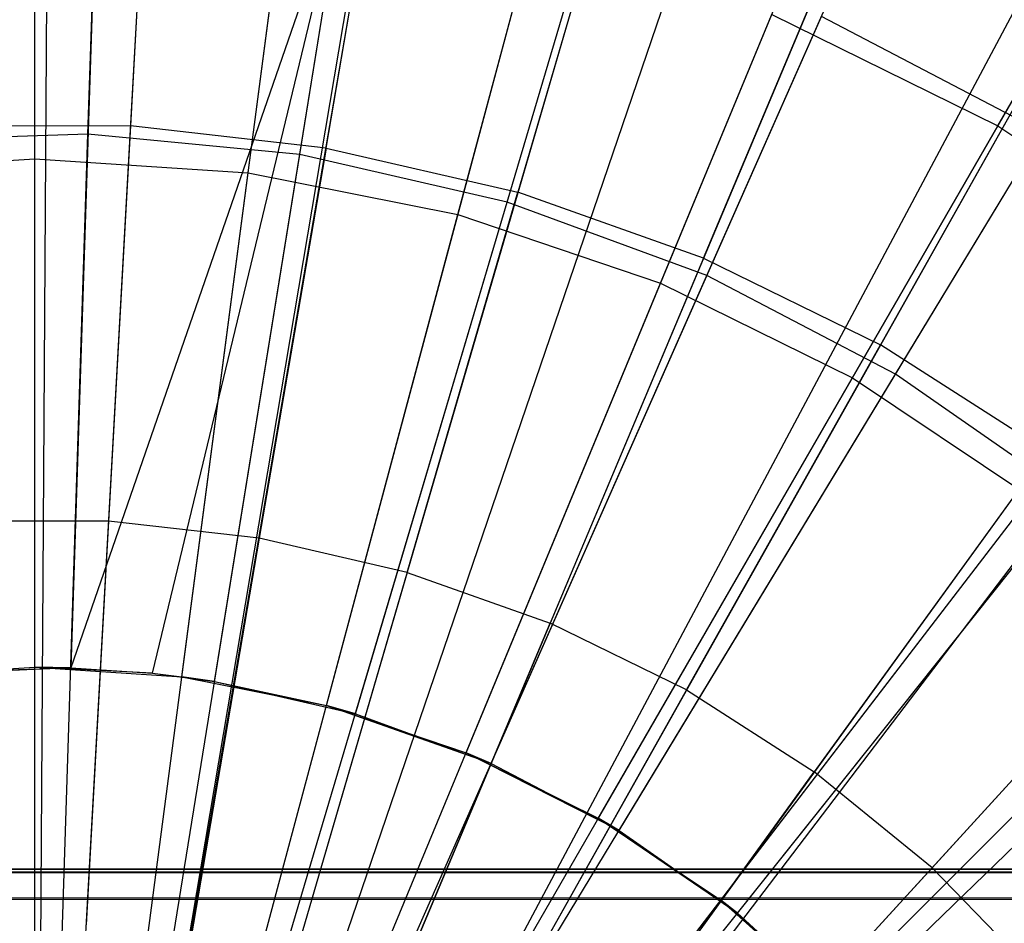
# Model space of a CAD drawing. Extents: x 0.2 to 40.1, y -6.7 to 6.7.
# Tile 504 of 516: x 37.686 to 38.03, y 3.712 to 4.028. Entities that reach past the tile are written whole.
import ezdxf

# ---------------------------------------------------------------- set-up
doc = ezdxf.new("R2010")
doc.units = 0
doc.header["$MEASUREMENT"] = 0
doc.layers.get('0').update_dxf_attribs({"color": 13, "linetype": 'CONTINUOUS'})

# ---------------------------------------------------------------- blocks, each defined once
blk = doc.blocks.new('SNOWBALL_XIV_PM3_STL')
at = {"color": 0}
for p, q in [((37.69706, 4.27522, 17.39542), (37.69257, 3.56854, 17.61196)), ((37.69706, 4.27522, 17.39542), (37.69257, 3.56854, 17.61196)), ((37.7405, 4.27388, 17.39542), (37.70135, 3.56827, 17.61196)), ((37.7405, 4.27388, 17.39542), (37.70135, 3.56827, 17.61196)), ((37.83908, 4.26285, 17.39542), (37.72129, 3.56604, 17.61196)), ((37.83908, 4.26285, 17.39542), (37.72129, 3.56604, 17.61196)), ((37.841, 4.26252, 17.39542), (37.72129, 3.56604, 17.61196)), ((37.841, 4.26252, 17.39542), (37.72129, 3.56604, 17.61196)), ((37.93955, 4.23978, 17.39542), (37.7416, 3.56137, 17.61196)), ((37.93955, 4.23978, 17.39542), (37.7416, 3.56137, 17.61196)), ((37.97728, 4.22785, 17.39542), (37.74923, 3.55896, 17.61196)), ((37.97728, 4.22785, 17.39542), (37.74923, 3.55896, 17.61196)), ((38.03487, 4.20595, 17.39542), (37.76088, 3.55453, 17.61196)), ((38.03487, 4.20595, 17.39542), (37.76088, 3.55453, 17.61196)), ((38.10807, 4.17114, 17.39542), (37.77568, 3.54749, 17.61196)), ((38.10807, 4.17114, 17.39542), (37.77568, 3.54749, 17.61196)), ((38.12571, 4.16148, 17.39542), (37.77925, 3.54554, 17.61196)), ((38.12571, 4.16148, 17.39542), (37.77925, 3.54554, 17.61196)), ((37.73227, 4.12558, 17.45998), (37.72478, 3.9905, 17.50945)), ((37.73227, 4.12558, 17.45998), (37.72478, 3.9905, 17.50945)), ((37.79308, 3.98278, 17.50945), (37.81592, 4.11613, 17.45998)), ((37.79308, 3.98278, 17.50945), (37.81592, 4.11613, 17.45998)), ((38.21089, 4.10694, 17.39542), (37.79647, 3.53451, 17.61196)), ((38.21089, 4.10694, 17.39542), (37.79647, 3.53451, 17.61196)), ((37.89795, 4.0972, 17.45998), (37.86005, 3.96733, 17.50945)), ((37.89795, 4.0972, 17.45998), (37.86005, 3.96733, 17.50945)), ((38.22807, 4.09418, 17.39542), (37.79995, 3.53193, 17.61196)), ((38.22807, 4.09418, 17.39542), (37.79995, 3.53193, 17.61196)), ((37.92483, 3.94434, 17.50945), (37.97729, 4.06905, 17.45998)), ((37.92483, 3.94434, 17.50945), (37.97729, 4.06905, 17.45998)), ((38.28929, 4.04305, 17.39542), (37.81233, 3.52159, 17.61196)), ((38.28929, 4.04305, 17.39542), (37.81233, 3.52159, 17.61196)), ((38.05289, 4.03203, 17.45998), (37.98657, 3.91411, 17.50945)), ((38.05289, 4.03203, 17.45998), (37.98657, 3.91411, 17.50945)), ((37.72478, 3.9905, 17.50945), (37.65604, 3.99038, 17.50945)), ((37.72478, 3.9905, 17.50945), (37.65604, 3.99038, 17.50945)), ((37.72478, 3.9905, 17.50945), (37.71713, 3.85265, 17.55129)), ((37.72478, 3.9905, 17.50945), (37.71713, 3.85265, 17.55129)), ((37.79308, 3.98278, 17.50945), (37.72478, 3.9905, 17.50945)), ((37.79308, 3.98278, 17.50945), (37.72478, 3.9905, 17.50945)), ((37.79308, 3.98278, 17.50945), (37.76977, 3.8467, 17.55129)), ((37.79308, 3.98278, 17.50945), (37.76977, 3.8467, 17.55129)), ((37.79308, 3.98278, 17.50945), (37.86005, 3.96733, 17.50945)), ((37.79308, 3.98278, 17.50945), (37.86005, 3.96733, 17.50945)), ((37.82138, 3.83479, 17.55129), (37.86005, 3.96733, 17.50945)), ((37.82138, 3.83479, 17.55129), (37.86005, 3.96733, 17.50945)), ((37.92483, 3.94434, 17.50945), (37.86005, 3.96733, 17.50945)), ((37.92483, 3.94434, 17.50945), (37.86005, 3.96733, 17.50945)), ((37.92483, 3.94434, 17.50945), (37.87131, 3.81708, 17.55129)), ((37.92483, 3.94434, 17.50945), (37.87131, 3.81708, 17.55129)), ((37.92483, 3.94434, 17.50945), (37.98657, 3.91411, 17.50945)), ((37.92483, 3.94434, 17.50945), (37.98657, 3.91411, 17.50945)), ((37.91888, 3.79378, 17.55129), (37.98657, 3.91411, 17.50945)), ((37.91888, 3.79378, 17.55129), (37.98657, 3.91411, 17.50945)), ((38.04446, 3.87705, 17.50945), (37.98657, 3.91411, 17.50945)), ((38.04446, 3.87705, 17.50945), (37.98657, 3.91411, 17.50945)), ((38.04446, 3.87705, 17.50945), (37.96349, 3.76522, 17.55129)), ((38.04446, 3.87705, 17.50945), (37.96349, 3.76522, 17.55129)), ((37.71713, 3.85265, 17.55129), (37.66416, 3.85256, 17.55129)), ((37.71713, 3.85265, 17.55129), (37.66416, 3.85256, 17.55129)), ((37.71713, 3.85265, 17.55129), (37.70931, 3.71181, 17.5855)), ((37.71713, 3.85265, 17.55129), (37.70931, 3.71181, 17.5855)), ((37.76977, 3.8467, 17.55129), (37.71713, 3.85265, 17.55129)), ((37.76977, 3.8467, 17.55129), (37.71713, 3.85265, 17.55129)), ((37.76977, 3.8467, 17.55129), (37.74595, 3.70767, 17.5855)), ((37.76977, 3.8467, 17.55129), (37.74595, 3.70767, 17.5855)), ((37.82138, 3.83479, 17.55129), (37.76977, 3.8467, 17.55129)), ((37.82138, 3.83479, 17.55129), (37.76977, 3.8467, 17.55129)), ((37.82138, 3.83479, 17.55129), (37.78187, 3.69938, 17.5855)), ((37.82138, 3.83479, 17.55129), (37.78187, 3.69938, 17.5855)), ((37.82138, 3.83479, 17.55129), (37.87131, 3.81708, 17.55129)), ((37.82138, 3.83479, 17.55129), (37.87131, 3.81708, 17.55129)), ((38.09774, 3.83363, 17.50945), (38.00456, 3.73176, 17.55129)), ((38.09774, 3.83363, 17.50945), (38.00456, 3.73176, 17.55129)), ((37.81661, 3.68705, 17.5855), (37.87131, 3.81708, 17.55129)), ((37.81661, 3.68705, 17.5855), (37.87131, 3.81708, 17.55129)), ((37.91888, 3.79378, 17.55129), (37.87131, 3.81708, 17.55129)), ((37.91888, 3.79378, 17.55129), (37.87131, 3.81708, 17.55129)), ((37.91888, 3.79378, 17.55129), (37.84972, 3.67084, 17.5855)), ((37.91888, 3.79378, 17.55129), (37.84972, 3.67084, 17.5855)), ((37.91888, 3.79378, 17.55129), (37.96349, 3.76522, 17.55129)), ((37.91888, 3.79378, 17.55129), (37.96349, 3.76522, 17.55129)), ((37.88077, 3.65096, 17.5855), (37.96349, 3.76522, 17.55129)), ((37.88077, 3.65096, 17.5855), (37.96349, 3.76522, 17.55129)), ((38.00456, 3.73176, 17.55129), (37.96349, 3.76522, 17.55129)), ((38.00456, 3.73176, 17.55129), (37.96349, 3.76522, 17.55129)), ((39.42879, 3.73129, 51.61956), (0.85168, 3.73129, 51.61956)), ((0.85168, 3.73129, 51.61956), (39.42499, 3.73025, 51.63235)), ((0.85168, 3.73129, 51.61956), (39.42499, 3.73025, 51.63235)), ((0.85168, 3.73129, 50.9109), (39.42879, 3.73129, 50.9109)), ((0.85168, 3.73129, 50.9109), (39.42879, 3.73129, 50.9109)), ((39.42879, 3.73129, 51.61956), (0.85168, 3.73129, 51.61956)), ((0.85988, 3.72647, 51.6467), (39.42499, 3.73025, 51.63235)), ((0.85988, 3.72647, 51.6467), (39.42499, 3.73025, 51.63235)), ((38.00456, 3.73176, 17.55129), (37.90935, 3.62767, 17.5855)), ((38.00456, 3.73176, 17.55129), (37.90935, 3.62767, 17.5855)), ((38.04154, 3.69383, 17.55129), (38.00456, 3.73176, 17.55129)), ((38.04154, 3.69383, 17.55129), (38.00456, 3.73176, 17.55129)), ((0.85988, 3.72647, 51.6467), (39.4168, 3.72107, 51.65835)), ((0.85988, 3.72647, 51.6467), (39.4168, 3.72107, 51.65835)), ((0.86808, 3.71258, 51.67051), (39.4168, 3.72107, 51.65835)), ((0.86808, 3.71258, 51.67051), (39.4168, 3.72107, 51.65835))]:
    blk.add_line(p, q, dxfattribs=at)
blk = doc.blocks.new('GRUPUJ_1')
at = {"color": 0}
for p, q in [((37.50383, 10.64725, 12.37717), (37.51276, 10.92573, 12.46637)), ((37.50383, 10.64725, 12.37717), (37.51276, 10.92573, 12.46637)), ((37.57774, 10.64012, 12.37717), (37.62221, 10.91518, 12.46637)), ((37.57774, 10.64012, 12.37717), (37.62221, 10.91518, 12.46637)), ((37.48525, 10.6387, 12.44383), (37.48525, 10.91029, 12.5461)), ((37.48525, 10.6387, 12.44383), (37.48525, 10.91029, 12.5461)), ((37.55974, 10.63382, 12.44383), (37.59519, 10.90309, 12.5461)), ((37.55974, 10.63382, 12.44383), (37.59519, 10.90309, 12.5461)), ((37.65014, 10.62359, 12.37717), (37.72942, 10.89071, 12.46637)), ((37.65014, 10.62359, 12.37717), (37.72942, 10.89071, 12.46637)), ((37.63295, 10.61926, 12.44383), (37.70325, 10.88159, 12.5461)), ((37.63295, 10.61926, 12.44383), (37.70325, 10.88159, 12.5461)), ((37.82134, 10.65014, 16.85159), (37.95463, 10.88102, 16.73693)), ((37.82134, 10.65014, 16.85159), (37.95463, 10.88102, 16.73693)), ((37.71983, 10.59795, 12.37717), (37.83262, 10.85273, 12.46637)), ((37.71983, 10.59795, 12.37717), (37.83262, 10.85273, 12.46637)), ((37.70364, 10.59526, 12.44383), (37.80757, 10.84618, 12.5461)), ((37.70364, 10.59526, 12.44383), (37.80757, 10.84618, 12.5461)), ((37.78567, 10.5636, 12.37717), (37.93011, 10.80187, 12.46637)), ((37.78567, 10.5636, 12.37717), (37.93011, 10.80187, 12.46637)), ((37.77059, 10.56225, 12.44383), (37.90638, 10.79745, 12.5461)), ((37.77059, 10.56225, 12.44383), (37.90638, 10.79745, 12.5461)), ((37.50699, 10.74594, 16.92993), (37.49786, 10.46118, 16.99641)), ((37.50699, 10.74594, 16.92993), (37.49786, 10.46118, 16.99641)), ((37.48525, 10.46139, 16.9321), (37.48525, 10.7402, 16.85159)), ((37.48525, 10.46139, 16.9321), (37.48525, 10.7402, 16.85159)), ((37.5935, 10.73759, 16.92993), (37.49786, 10.46118, 16.99641)), ((37.5935, 10.73759, 16.92993), (37.49786, 10.46118, 16.99641)), ((37.52637, 10.45923, 16.99641), (37.5935, 10.73759, 16.92993)), ((37.52637, 10.45923, 16.99641), (37.5935, 10.73759, 16.92993)), ((37.54803, 10.45634, 16.99641), (37.5935, 10.73759, 16.92993)), ((37.54803, 10.45634, 16.99641), (37.5935, 10.73759, 16.92993)), ((37.5366, 10.45802, 16.9321), (37.57299, 10.73445, 16.85159)), ((37.5366, 10.45802, 16.9321), (37.57299, 10.73445, 16.85159)), ((37.59717, 10.44513, 16.99641), (37.67824, 10.71825, 16.92993)), ((37.59717, 10.44513, 16.99641), (37.67824, 10.71825, 16.92993)), ((37.58706, 10.44798, 16.9321), (37.65922, 10.71729, 16.85159)), ((37.58706, 10.44798, 16.9321), (37.65922, 10.71729, 16.85159)), ((37.63578, 10.43144, 16.9321), (37.74248, 10.68903, 16.85159)), ((37.63578, 10.43144, 16.9321), (37.74248, 10.68903, 16.85159)), ((37.64448, 10.42772, 16.99641), (37.7598, 10.68824, 16.92993)), ((37.64448, 10.42772, 16.99641), (37.7598, 10.68824, 16.92993)), ((37.74248, 10.68903, 16.85159), (37.82134, 10.65014, 16.85159)), ((37.74248, 10.68903, 16.85159), (37.82134, 10.65014, 16.85159)), ((37.83686, 10.64804, 16.92993), (37.7598, 10.68824, 16.92993)), ((37.83686, 10.64804, 16.92993), (37.7598, 10.68824, 16.92993)), ((37.68193, 10.40869, 16.9321), (37.82134, 10.65014, 16.85159)), ((37.68193, 10.40869, 16.9321), (37.82134, 10.65014, 16.85159)), ((37.82134, 10.65014, 16.85159), (37.89444, 10.6013, 16.85159)), ((37.82134, 10.65014, 16.85159), (37.89444, 10.6013, 16.85159)), ((37.50383, 10.64725, 12.37717), (37.42961, 10.64487, 12.37717)), ((37.50383, 10.64725, 12.37717), (37.42961, 10.64487, 12.37717)), ((37.49461, 10.35988, 12.3231), (37.50383, 10.64725, 12.37717)), ((37.49461, 10.35988, 12.3231), (37.50383, 10.64725, 12.37717)), ((37.57774, 10.64012, 12.37717), (37.50383, 10.64725, 12.37717)), ((37.57774, 10.64012, 12.37717), (37.50383, 10.64725, 12.37717)), ((37.68916, 10.40441, 16.99641), (37.83686, 10.64804, 16.92993)), ((37.68916, 10.40441, 16.99641), (37.83686, 10.64804, 16.92993)), ((37.53185, 10.35629, 12.3231), (37.57774, 10.64012, 12.37717)), ((37.53185, 10.35629, 12.3231), (37.57774, 10.64012, 12.37717)), ((37.65014, 10.62359, 12.37717), (37.57774, 10.64012, 12.37717)), ((37.65014, 10.62359, 12.37717), (37.57774, 10.64012, 12.37717)), ((37.41076, 10.63382, 12.44383), (37.48525, 10.6387, 12.44383)), ((37.41076, 10.63382, 12.44383), (37.48525, 10.6387, 12.44383)), ((37.48525, 10.35648, 12.37624), (37.48525, 10.6387, 12.44383)), ((37.48525, 10.35648, 12.37624), (37.48525, 10.6387, 12.44383)), ((37.48525, 10.6387, 12.44383), (37.55974, 10.63382, 12.44383)), ((37.48525, 10.6387, 12.44383), (37.55974, 10.63382, 12.44383)), ((37.5229, 10.35401, 12.37624), (37.55974, 10.63382, 12.44383)), ((37.5229, 10.35401, 12.37624), (37.55974, 10.63382, 12.44383)), ((37.55974, 10.63382, 12.44383), (37.63295, 10.61926, 12.44383)), ((37.55974, 10.63382, 12.44383), (37.63295, 10.61926, 12.44383)), ((37.56833, 10.34796, 12.3231), (37.65014, 10.62359, 12.37717)), ((37.56833, 10.34796, 12.3231), (37.65014, 10.62359, 12.37717)), ((37.71983, 10.59795, 12.37717), (37.65014, 10.62359, 12.37717)), ((37.71983, 10.59795, 12.37717), (37.65014, 10.62359, 12.37717)), ((37.55991, 10.34665, 12.37624), (37.63295, 10.61926, 12.44383)), ((37.55991, 10.34665, 12.37624), (37.63295, 10.61926, 12.44383)), ((37.63295, 10.61926, 12.44383), (37.70364, 10.59526, 12.44383)), ((37.63295, 10.61926, 12.44383), (37.70364, 10.59526, 12.44383)), ((37.72471, 10.3801, 16.9321), (37.89444, 10.6013, 16.85159)), ((37.72471, 10.3801, 16.9321), (37.89444, 10.6013, 16.85159)), ((37.60345, 10.33504, 12.3231), (37.71983, 10.59795, 12.37717)), ((37.60345, 10.33504, 12.3231), (37.71983, 10.59795, 12.37717)), ((37.78567, 10.5636, 12.37717), (37.71983, 10.59795, 12.37717)), ((37.78567, 10.5636, 12.37717), (37.71983, 10.59795, 12.37717)), ((37.73051, 10.37557, 16.99641), (37.90814, 10.59831, 16.92993)), ((37.73051, 10.37557, 16.99641), (37.90814, 10.59831, 16.92993)), ((37.59564, 10.33452, 12.37624), (37.70364, 10.59526, 12.44383)), ((37.59564, 10.33452, 12.37624), (37.70364, 10.59526, 12.44383)), ((37.70364, 10.59526, 12.44383), (37.77059, 10.56225, 12.44383)), ((37.70364, 10.59526, 12.44383), (37.77059, 10.56225, 12.44383)), ((37.63662, 10.31773, 12.3231), (37.78567, 10.5636, 12.37717)), ((37.63662, 10.31773, 12.3231), (37.78567, 10.5636, 12.37717)), ((37.84658, 10.52111, 12.37717), (37.78567, 10.5636, 12.37717)), ((37.84658, 10.52111, 12.37717), (37.78567, 10.5636, 12.37717)), ((37.62948, 10.31784, 12.37624), (37.77059, 10.56225, 12.44383)), ((37.62948, 10.31784, 12.37624), (37.77059, 10.56225, 12.44383)), ((37.77059, 10.56225, 12.44383), (37.83265, 10.52078, 12.44383)), ((37.77059, 10.56225, 12.44383), (37.83265, 10.52078, 12.44383)), ((37.7634, 10.34617, 16.9321), (37.96055, 10.54332, 16.85159)), ((37.7634, 10.34617, 16.9321), (37.96055, 10.54332, 16.85159)), ((37.76782, 10.34168, 16.99641), (37.97248, 10.53988, 16.92993)), ((37.76782, 10.34168, 16.99641), (37.97248, 10.53988, 16.92993)), ((37.66085, 10.29687, 12.37624), (37.83265, 10.52078, 12.44383)), ((37.66085, 10.29687, 12.37624), (37.83265, 10.52078, 12.44383)), ((37.66731, 10.29632, 12.3231), (37.84658, 10.52111, 12.37717)), ((37.66731, 10.29632, 12.3231), (37.84658, 10.52111, 12.37717)), ((37.68922, 10.272, 12.37624), (37.88878, 10.47156, 12.44383)), ((37.68922, 10.272, 12.37624), (37.88878, 10.47156, 12.44383)), ((37.69501, 10.27117, 12.3231), (37.90155, 10.47119, 12.37717)), ((37.69501, 10.27117, 12.3231), (37.90155, 10.47119, 12.37717)), ((37.43391, 10.45802, 16.9321), (37.48525, 10.46139, 16.9321)), ((37.43391, 10.45802, 16.9321), (37.48525, 10.46139, 16.9321)), ((37.49786, 10.46118, 16.99641), (37.43391, 10.45802, 16.9321)), ((37.49786, 10.46118, 16.99641), (37.43391, 10.45802, 16.9321)), ((37.44748, 10.45957, 16.99641), (37.49786, 10.46118, 16.99641)), ((37.44748, 10.45957, 16.99641), (37.49786, 10.46118, 16.99641)), ((37.48525, 10.46139, 16.9321), (37.5366, 10.45802, 16.9321)), ((37.49786, 10.46118, 16.99641), (37.48525, 10.46139, 16.9321)), ((37.52637, 10.45923, 16.99641), (37.48525, 10.46139, 16.9321)), ((37.48525, 10.46139, 16.9321), (37.5366, 10.45802, 16.9321)), ((37.52637, 10.45923, 16.99641), (37.48525, 10.46139, 16.9321)), ((37.49786, 10.46118, 16.99641), (37.48525, 10.46139, 16.9321)), ((37.49786, 10.46118, 16.99641), (37.52637, 10.45923, 16.99641)), ((37.49786, 10.46118, 16.99641), (37.52637, 10.45923, 16.99641)), ((37.52637, 10.45923, 16.99641), (37.54803, 10.45634, 16.99641)), ((37.52637, 10.45923, 16.99641), (37.5366, 10.45802, 16.9321)), ((37.52637, 10.45923, 16.99641), (37.54803, 10.45634, 16.99641)), ((37.52637, 10.45923, 16.99641), (37.5366, 10.45802, 16.9321)), ((37.5366, 10.45802, 16.9321), (37.58706, 10.44798, 16.9321)), ((37.54803, 10.45634, 16.99641), (37.5366, 10.45802, 16.9321)), ((37.5366, 10.45802, 16.9321), (37.58706, 10.44798, 16.9321)), ((37.54803, 10.45634, 16.99641), (37.5366, 10.45802, 16.9321)), ((37.54803, 10.45634, 16.99641), (37.59717, 10.44513, 16.99641)), ((37.54803, 10.45634, 16.99641), (37.58706, 10.44798, 16.9321)), ((37.54803, 10.45634, 16.99641), (37.59717, 10.44513, 16.99641)), ((37.54803, 10.45634, 16.99641), (37.58706, 10.44798, 16.9321)), ((37.58706, 10.44798, 16.9321), (37.63578, 10.43144, 16.9321)), ((37.59717, 10.44513, 16.99641), (37.58706, 10.44798, 16.9321)), ((37.64448, 10.42772, 16.99641), (37.58706, 10.44798, 16.9321)), ((37.64448, 10.42772, 16.99641), (37.58706, 10.44798, 16.9321)), ((37.58706, 10.44798, 16.9321), (37.63578, 10.43144, 16.9321)), ((37.59717, 10.44513, 16.99641), (37.58706, 10.44798, 16.9321)), ((37.59717, 10.44513, 16.99641), (37.64448, 10.42772, 16.99641)), ((37.59717, 10.44513, 16.99641), (37.64448, 10.42772, 16.99641)), ((37.63578, 10.43144, 16.9321), (37.68193, 10.40869, 16.9321)), ((37.64448, 10.42772, 16.99641), (37.63578, 10.43144, 16.9321)), ((37.68916, 10.40441, 16.99641), (37.63578, 10.43144, 16.9321)), ((37.63578, 10.43144, 16.9321), (37.68193, 10.40869, 16.9321)), ((37.68916, 10.40441, 16.99641), (37.63578, 10.43144, 16.9321)), ((37.64448, 10.42772, 16.99641), (37.63578, 10.43144, 16.9321)), ((37.64448, 10.42772, 16.99641), (37.68916, 10.40441, 16.99641)), ((37.64448, 10.42772, 16.99641), (37.68916, 10.40441, 16.99641)), ((37.68193, 10.40869, 16.9321), (37.72471, 10.3801, 16.9321)), ((37.73051, 10.37557, 16.99641), (37.68193, 10.40869, 16.9321)), ((37.68193, 10.40869, 16.9321), (37.72471, 10.3801, 16.9321)), ((37.73051, 10.37557, 16.99641), (37.68193, 10.40869, 16.9321)), ((37.68916, 10.40441, 16.99641), (37.68193, 10.40869, 16.9321)), ((37.68916, 10.40441, 16.99641), (37.68193, 10.40869, 16.9321)), ((37.68916, 10.40441, 16.99641), (37.73051, 10.37557, 16.99641)), ((37.68916, 10.40441, 16.99641), (37.73051, 10.37557, 16.99641)), ((37.72471, 10.3801, 16.9321), (37.7634, 10.34617, 16.9321)), ((37.73051, 10.37557, 16.99641), (37.72471, 10.3801, 16.9321)), ((37.76782, 10.34168, 16.99641), (37.72471, 10.3801, 16.9321)), ((37.72471, 10.3801, 16.9321), (37.7634, 10.34617, 16.9321)), ((37.76782, 10.34168, 16.99641), (37.72471, 10.3801, 16.9321)), ((37.73051, 10.37557, 16.99641), (37.72471, 10.3801, 16.9321)), ((37.73051, 10.37557, 16.99641), (37.76782, 10.34168, 16.99641)), ((37.73051, 10.37557, 16.99641), (37.76782, 10.34168, 16.99641))]:
    blk.add_line(p, q, dxfattribs=at)
blk.add_blockref('SNOWBALL_XIV_PM3_STL', (-0.20617, 6.65964, -0.51186), dxfattribs=at)

msp = doc.modelspace()

# ---------------------------------------------------------------- block references
at = {"color": 0}
msp.add_blockref('GRUPUJ_1', (0.20617, -6.65964, 0.51186), dxfattribs=at)

doc.saveas('drawing.dxf')
